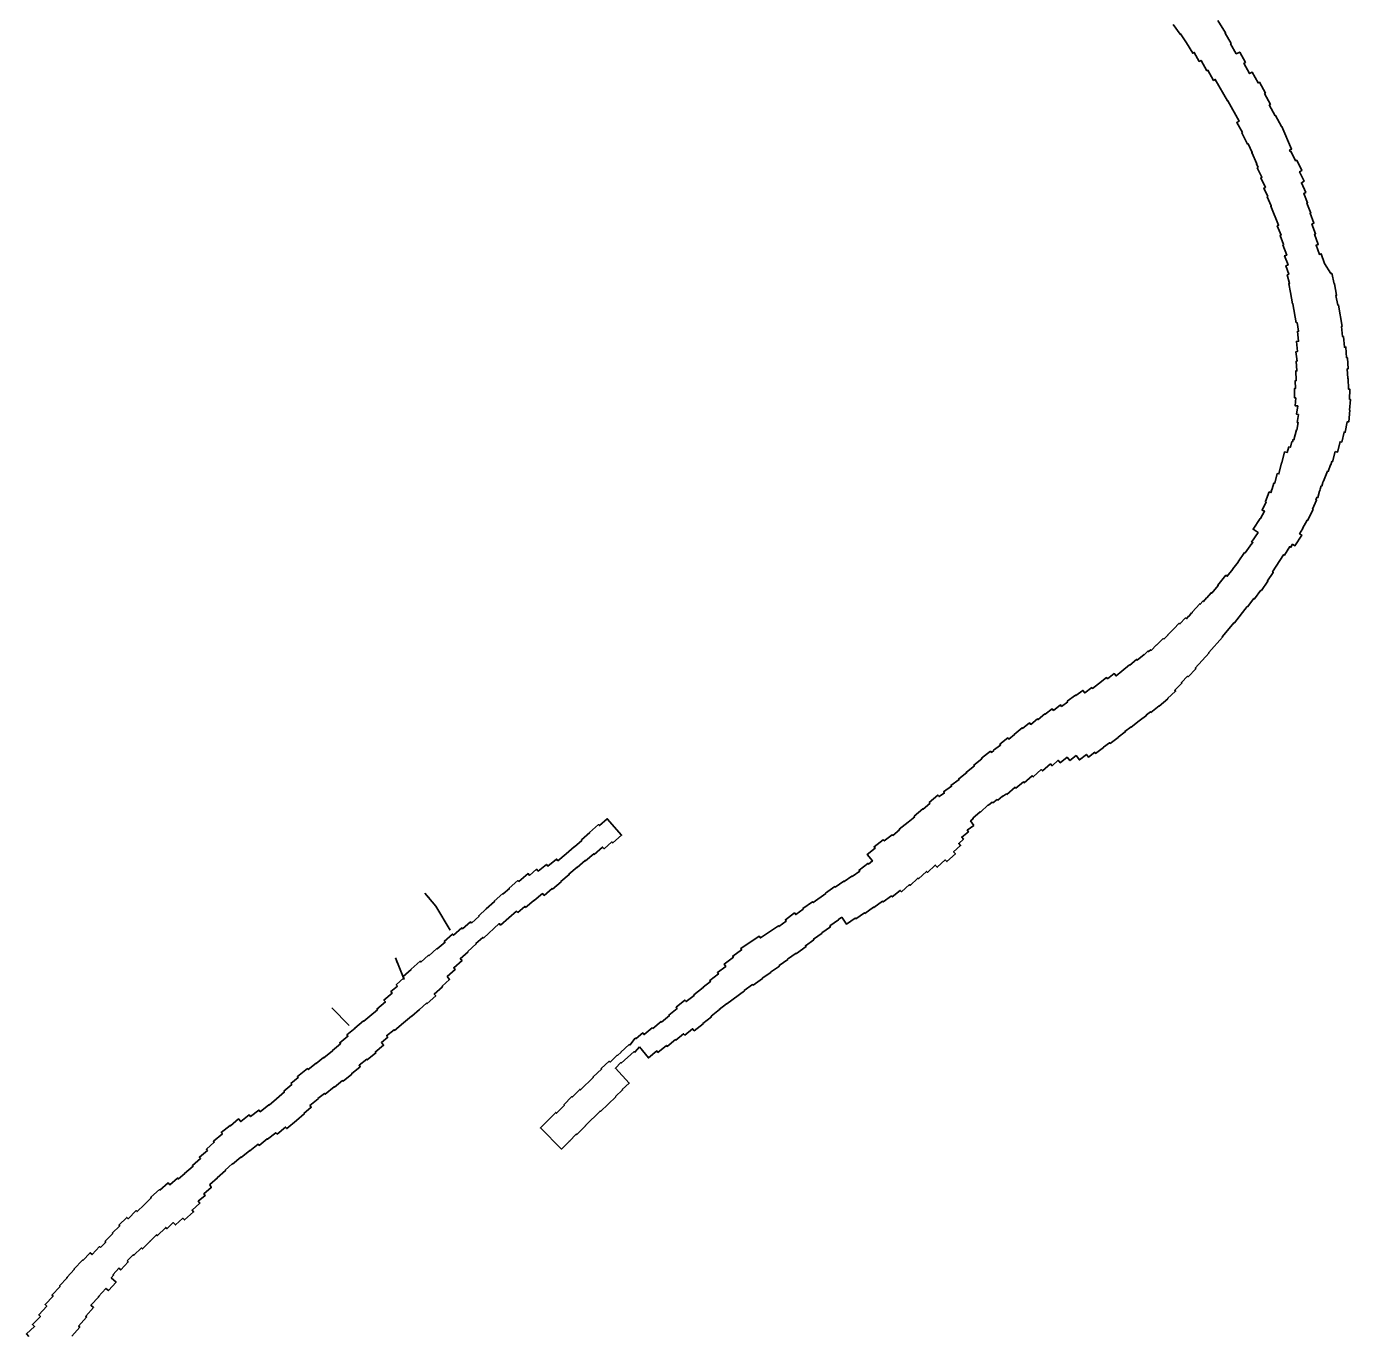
# Model space of a CAD drawing. Extents: x 2650582 to 3923188, y 277893 to 989177.
# Drawn here: x 3336677 to 3352931, y 625211 to 641269 of the extents above; entities that cross this region are included whole.
import ezdxf

# ---------------------------------------------------------------- set-up
doc = ezdxf.new("R2010")
doc.units = 0
doc.layers.add('Level 3', color=7, linetype='Continuous')

msp = doc.modelspace()

# ---------------------------------------------------------------- linework, layer by layer
at = {"layer": 'Level 3'}
for points in [[(3350755, 641293), (3350838, 641173), (3350844, 641177), (3350919, 641070), (3350917, 641068), (3350993, 640940), (3351012, 640950), (3351074, 640840), (3351096, 640852), (3351168, 640726), (3351181, 640732), (3351249, 640607), (3351271, 640619), (3351420, 640356), (3351425, 640358), (3351564, 640108), (3351535, 640091), (3351603, 639968), (3351596, 639964), (3351666, 639825), (3351676, 639829), (3351724, 639723), (3351719, 639720), (3351779, 639584), (3351775, 639583), (3351797, 639537)], [(3352197, 639737), (3352190, 639734), (3352182, 639751), (3352207, 639763), (3352086, 640042), (3352082, 640040), (3352011, 640174), (3352007, 640173), (3351934, 640305), (3351947, 640312), (3351875, 640446), (3351885, 640452), (3351813, 640584), (3351796, 640575), (3351722, 640708), (3351692, 640691), (3351622, 640817), (3351641, 640827), (3351570, 640954), (3351527, 640933), (3351459, 641055), (3351464, 641058), (3351390, 641186), (3351396, 641190), (3351301, 641342)], [(3352744, 636051), (3352772, 636045), (3352803, 636171), (3352823, 636166), (3352851, 636290), (3352866, 636288), (3352889, 636415), (3352908, 636414), (3352924, 636557), (3352919, 636558), (3352931, 636689), (3352919, 636690), (3352922, 636817), (3352904, 636817), (3352901, 636947), (3352896, 636947), (3352891, 637067), (3352902, 637068), (3352893, 637203), (3352882, 637202), (3352874, 637334), (3352855, 637332), (3352843, 637462), (3352833, 637461), (3352818, 637584), (3352827, 637586), (3352785, 637849), (3352773, 637848), (3352752, 637968), (3352760, 637970), (3352735, 638110), (3352729, 638109), (3352700, 638239), (3352687, 638235), (3352611, 638358), (3352571, 638478), (3352548, 638470), (3352507, 638583), (3352534, 638594), (3352490, 638719), (3352502, 638724), (3352457, 638844), (3352481, 638853), (3352434, 638975), (3352443, 638979), (3352394, 639101), (3352403, 639105), (3352356, 639220), (3352381, 639232), (3352327, 639351), (3352360, 639368), (3352305, 639485), (3352332, 639499), (3352270, 639627), (3352257, 639621), (3352197, 639737)], [(3351797, 639537), (3351786, 639532), (3351843, 639418), (3351828, 639410), (3351885, 639293), (3351868, 639284), (3351915, 639182), (3351908, 639178), (3351958, 639065), (3351951, 639062), (3352048, 638829), (3352031, 638821), (3352078, 638708), (3352066, 638703), (3352110, 638592), (3352101, 638588), (3352148, 638462), (3352122, 638454), (3352164, 638341), (3352137, 638331), (3352173, 638228), (3352155, 638222), (3352183, 638114), (3352173, 638111), (3352195, 638005), (3352192, 638004), (3352219, 637864), (3352223, 637865), (3352264, 637631), (3352277, 637633), (3352294, 637527), (3352278, 637525), (3352293, 637405), (3352267, 637403), (3352281, 637279), (3352261, 637276), (3352274, 637162), (3352264, 637162), (3352273, 637041), (3352259, 637040), (3352265, 636921), (3352253, 636920), (3352257, 636826), (3352245, 636826), (3352244, 636710), (3352258, 636710), (3352251, 636613), (3352282, 636611), (3352269, 636509), (3352292, 636505), (3352276, 636409), (3352290, 636406), (3352272, 636315), (3352268, 636316), (3352236, 636195), (3352226, 636198), (3352219, 636170), (3352211, 636172), (3352193, 636103), (3352175, 636108), (3352153, 636040)], [(3351665, 634144), (3351744, 634247), (3351754, 634241), (3351831, 634347), (3351836, 634344), (3351917, 634459), (3351911, 634463), (3351982, 634567), (3351974, 634572), (3352109, 634783), (3352119, 634777), (3352184, 634883), (3352198, 634875), (3352220, 634912), (3352248, 634894), (3352332, 635026), (3352306, 635042), (3352345, 635106), (3352342, 635108), (3352399, 635209), (3352404, 635206), (3352471, 635341), (3352465, 635343), (3352514, 635455), (3352503, 635460), (3352516, 635488), (3352531, 635485), (3352551, 635565), (3352558, 635581), (3352555, 635583), (3352557, 635590), (3352572, 635628), (3352578, 635627), (3352589, 635671), (3352596, 635688), (3352600, 635687), (3352647, 635809), (3352658, 635806), (3352685, 635889), (3352691, 635887), (3352702, 635929), (3352711, 635926), (3352744, 636051)], [(3352153, 636040), (3352122, 636047), (3352088, 635911), (3352085, 635911), (3352052, 635776), (3352032, 635781), (3352000, 635661), (3351991, 635663), (3351969, 635592), (3351957, 635565), (3351960, 635564), (3351955, 635547), (3351933, 635555), (3351887, 635436), (3351895, 635432), (3351845, 635331), (3351876, 635317), (3351825, 635227), (3351822, 635229), (3351734, 635097), (3351796, 635056), (3351717, 634939)], [(3351717, 634939), (3351732, 634930), (3351725, 634921), (3351721, 634923), (3351639, 634806), (3351631, 634810), (3351550, 634695), (3351552, 634693), (3351485, 634609), (3351487, 634607), (3351417, 634519), (3351401, 634532), (3351300, 634412), (3351306, 634407), (3351227, 634312), (3351220, 634318), (3351165, 634253), (3351164, 634254), (3351125, 634208), (3351118, 634214), (3351086, 634177), (3351080, 634183), (3350987, 634078), (3350989, 634075), (3350982, 634067), (3350980, 634069), (3350944, 634027)], [(3349899, 632420), (3349974, 632476), (3349981, 632467), (3350080, 632541), (3350079, 632543), (3350166, 632609), (3350161, 632615), (3350236, 632672), (3350239, 632668), (3350338, 632743), (3350337, 632744), (3350429, 632815), (3350426, 632819), (3350474, 632856), (3350480, 632849), (3350580, 632929), (3350582, 632926), (3350690, 633015), (3350686, 633021), (3350783, 633108), (3350773, 633120), (3350861, 633208), (3350855, 633214), (3350931, 633292), (3350937, 633286), (3351032, 633385), (3351025, 633392), (3351195, 633580), (3351191, 633584), (3351361, 633773), (3351356, 633777), (3351503, 633951), (3351507, 633947), (3351662, 634147), (3351665, 634144)], [(3350944, 634027), (3350943, 634028), (3350916, 633998), (3350905, 634008), (3350836, 633935), (3350828, 633943), (3350763, 633876), (3350763, 633876), (3350688, 633799), (3350689, 633797), (3350639, 633747)], [(3350639, 633747), (3350631, 633755), (3350548, 633675), (3350547, 633677), (3350484, 633610), (3350478, 633617), (3350451, 633594), (3350444, 633601), (3350398, 633557), (3350396, 633559), (3350311, 633490), (3350305, 633498), (3350220, 633430), (3350219, 633432), (3350122, 633354), (3350123, 633353), (3350052, 633297), (3350030, 633325), (3349948, 633261), (3349936, 633276), (3349837, 633201), (3349838, 633200), (3349763, 633143), (3349755, 633154), (3349668, 633088), (3349645, 633119), (3349558, 633054), (3349553, 633060), (3349454, 632985), (3349459, 632979)], [(3349459, 632979), (3349384, 632922), (3349371, 632940), (3349285, 632873), (3349270, 632892), (3349184, 632825), (3349180, 632830)], [(3349180, 632830), (3349096, 632761), (3349090, 632768), (3349006, 632700), (3348988, 632721), (3348905, 632651), (3348898, 632659), (3348803, 632579), (3348805, 632577), (3348735, 632520), (3348722, 632536), (3348626, 632458), (3348634, 632448), (3348550, 632383), (3348553, 632380)], [(3348306, 631462), (3348267, 631516), (3348299, 631542), (3348293, 631549), (3348383, 631629), (3348387, 631625), (3348484, 631712), (3348488, 631708), (3348533, 631745), (3348538, 631739), (3348594, 631779), (3348600, 631771), (3348657, 631821), (3348660, 631816), (3348707, 631848), (3348712, 631842), (3348813, 631930), (3348822, 631919), (3348915, 631997), (3348925, 631985), (3349024, 632070), (3349037, 632057), (3349135, 632146), (3349151, 632130), (3349247, 632216), (3349267, 632194), (3349341, 632262), (3349367, 632230), (3349451, 632298), (3349486, 632256), (3349561, 632318), (3349602, 632266), (3349688, 632333), (3349714, 632300), (3349790, 632359), (3349800, 632344), (3349899, 632419), (3349899, 632420)], [(3348553, 632380), (3348522, 632358), (3348511, 632371), (3348401, 632285), (3348405, 632279), (3348307, 632202), (3348314, 632193), (3348216, 632116), (3348220, 632110), (3348122, 632033), (3348127, 632026), (3348026, 631951), (3348034, 631941), (3347936, 631873), (3347945, 631860), (3347881, 631815), (3347865, 631833), (3347760, 631741)], [(3347760, 631741), (3347767, 631732), (3347684, 631660), (3347680, 631665), (3347574, 631573), (3347581, 631565)], [(3342289, 630078), (3342481, 630255), (3342497, 630237), (3342599, 630326), (3342600, 630325), (3342694, 630408), (3342709, 630392), (3342795, 630467), (3342805, 630455), (3342905, 630541), (3342908, 630538), (3343013, 630625), (3343033, 630602), (3343129, 630686), (3343134, 630680), (3343239, 630767), (3343235, 630771), (3343341, 630858), (3343336, 630864), (3343436, 630949), (3343439, 630946), (3343534, 631031), (3343539, 631025), (3343640, 631113), (3343647, 631105), (3343750, 631195), (3343769, 631174), (3343864, 631258), (3343875, 631246), (3343983, 631341), (3343807, 631543), (3343710, 631459), (3343699, 631471), (3343590, 631373), (3343591, 631372), (3343490, 631283), (3343495, 631277), (3343403, 631197), (3343400, 631200), (3343301, 631112), (3343201, 631027), (3343185, 631047), (3343079, 630960), (3343060, 630983), (3342959, 630900), (3342940, 630922), (3342854, 630848), (3342836, 630869), (3342720, 630773), (3342711, 630783), (3342601, 630689), (3342605, 630685), (3342528, 630621), (3342525, 630624), (3342419, 630531), (3342423, 630526), (3342320, 630436), (3342229, 630353), (3342233, 630348), (3342140, 630263)], [(3347581, 631565), (3347502, 631499), (3347499, 631502), (3347390, 631414), (3347396, 631407), (3347311, 631338), (3347304, 631347), (3347206, 631270), (3347194, 631286), (3347083, 631199), (3347097, 631182), (3346998, 631105), (3347061, 631025), (3347014, 630987), (3347007, 630995), (3346899, 630912), (3346907, 630901), (3346814, 630834), (3346809, 630840), (3346716, 630772), (3346712, 630778), (3346606, 630704), (3346602, 630710), (3346485, 630631)], [(3346685, 630335), (3346743, 630249), (3346852, 630323), (3346857, 630316), (3346963, 630388), (3346968, 630381), (3347073, 630459), (3347078, 630453), (3347184, 630531), (3347192, 630521), (3347294, 630596), (3347305, 630583), (3347403, 630663), (3347417, 630646), (3347516, 630734), (3347524, 630725), (3347621, 630815), (3347628, 630807), (3347724, 630897), (3347737, 630884), (3347833, 630974), (3347858, 630947), (3347956, 631038), (3347977, 631017), (3348080, 631112), (3348059, 631136), (3348144, 631213), (3348121, 631241), (3348179, 631291), (3348159, 631317), (3348241, 631383), (3348226, 631402), (3348306, 631462)], [(3341569, 630630), (3341702, 630469), (3341878, 630176)], [(3346485, 630631), (3346488, 630627), (3346335, 630513), (3346326, 630524), (3346209, 630441), (3346213, 630434), (3346120, 630366), (3346105, 630386), (3345993, 630302), (3346004, 630286), (3345914, 630219), (3345907, 630229), (3345687, 630080), (3345670, 630103), (3345445, 629949), (3345455, 629933), (3345348, 629856), (3345356, 629844), (3345242, 629759), (3345262, 629730), (3345160, 629655), (3345171, 629639), (3345064, 629556), (3345074, 629543), (3344983, 629474), (3344985, 629471), (3344870, 629382), (3344875, 629375), (3344775, 629299), (3344761, 629316), (3344652, 629229), (3344663, 629214), (3344564, 629133), (3344569, 629126), (3344474, 629047), (3344469, 629053), (3344368, 628967)], [(3341607, 630584), (3341625, 630563)], [(3344201, 628742), (3344312, 628607), (3344414, 628692), (3344429, 628674), (3344532, 628761), (3344542, 628748), (3344643, 628832), (3344649, 628825), (3344744, 628904), (3344758, 628888), (3344855, 628965), (3344874, 628941), (3344984, 629025), (3344980, 629031), (3345085, 629113), (3345081, 629119), (3345185, 629200), (3345182, 629203), (3345272, 629272), (3345273, 629271), (3345490, 629431), (3345488, 629433), (3345591, 629508), (3345597, 629500), (3345712, 629580), (3345709, 629584), (3345814, 629655), (3345811, 629659), (3345920, 629735), (3345916, 629741), (3346023, 629815), (3346021, 629819), (3346127, 629891), (3346130, 629887), (3346247, 629973), (3346240, 629983), (3346344, 630058), (3346340, 630065), (3346444, 630140), (3346442, 630144), (3346546, 630218), (3346541, 630227), (3346646, 630303), (3346644, 630306), (3346685, 630335)], [(3342140, 630263), (3342129, 630276), (3342031, 630192), (3342020, 630203), (3341920, 630113), (3341908, 630127), (3341806, 630037), (3341815, 630027), (3341720, 629945), (3341716, 629949), (3341618, 629861), (3341613, 629867), (3341519, 629783), (3341511, 629793), (3341399, 629695), (3341400, 629694), (3341300, 629605), (3341311, 629591), (3341217, 629505), (3341231, 629489), (3341152, 629422), (3341168, 629402), (3341065, 629317), (3341084, 629294), (3340979, 629207), (3340987, 629198), (3340891, 629121), (3340892, 629120), (3340818, 629057), (3340814, 629062), (3340707, 628974), (3340711, 628970), (3340611, 628889), (3340624, 628872), (3340523, 628792), (3340533, 628780), (3340432, 628697), (3340436, 628692), (3340329, 628607), (3340325, 628613), (3340234, 628540), (3340232, 628543), (3340136, 628464), (3340128, 628475), (3340003, 628377), (3340012, 628366), (3339923, 628293)], [(3340157, 628021), (3340258, 628104), (3340255, 628108), (3340335, 628171), (3340344, 628161), (3340455, 628253), (3340458, 628249), (3340558, 628329), (3340563, 628323), (3340672, 628409), (3340669, 628412), (3340775, 628499), (3340761, 628516), (3340854, 628591), (3340861, 628583), (3340966, 628669), (3340959, 628678), (3341062, 628762), (3341035, 628796), (3341112, 628861), (3341097, 628879), (3341190, 628953), (3341197, 628945), (3341307, 629036), (3341304, 629039), (3341404, 629121), (3341406, 629119), (3341503, 629201), (3341589, 629278), (3341594, 629273), (3341701, 629369), (3341683, 629390), (3341785, 629480), (3341779, 629487), (3341872, 629571), (3341843, 629605), (3341941, 629693), (3341923, 629713), (3342024, 629801), (3342003, 629825), (3342099, 629910), (3342097, 629913), (3342199, 630007), (3342194, 630012), (3342281, 630087), (3342289, 630078)], [(3341206, 629834), (3341313, 629571)], [(3341218, 629803), (3341229, 629778)], [(3340424, 629220), (3340638, 629006)], [(3344368, 628967), (3344360, 628976), (3344259, 628894), (3344243, 628913), (3344160, 628844), (3344151, 628851), (3344082, 628764), (3344076, 628770), (3343974, 628678), (3343976, 628676), (3343932, 628637), (3343930, 628640), (3343841, 628555), (3343831, 628565), (3343733, 628475), (3343738, 628469), (3343633, 628373), (3343636, 628370), (3343477, 628213), (3343470, 628220), (3343377, 628127), (3343373, 628132), (3343274, 628032), (3343280, 628025), (3343185, 627928), (3343175, 627937), (3342987, 627747), (3343246, 627487), (3343344, 627584), (3343342, 627586), (3343426, 627672), (3343432, 627666), (3343541, 627774), (3343539, 627777), (3343718, 627954), (3343722, 627950), (3343910, 628131), (3343908, 628133), (3343995, 628214), (3343990, 628219), (3344076, 628297), (3343906, 628480), (3343974, 628549), (3343978, 628544), (3344136, 628685), (3344147, 628677), (3344201, 628742)], [(3339923, 628293), (3339934, 628279), (3339837, 628197), (3339843, 628189), (3339745, 628106), (3339748, 628103), (3339655, 628027), (3339652, 628031), (3339548, 627945), (3339531, 627967), (3339429, 627886), (3339409, 627910), (3339308, 627826), (3339282, 627858), (3339182, 627773), (3339178, 627779), (3339069, 627693), (3339082, 627675), (3338973, 627584), (3338983, 627572), (3338886, 627485), (3338898, 627471), (3338801, 627389), (3338815, 627373), (3338714, 627286), (3338723, 627276), (3338619, 627187), (3338620, 627186), (3338542, 627122), (3338533, 627132), (3338439, 627048), (3338417, 627073), (3338316, 626985), (3338310, 626991), (3338203, 626896), (3338209, 626889), (3338121, 626805), (3338036, 626721), (3338025, 626733), (3337924, 626633), (3337909, 626649), (3337813, 626555), (3337822, 626546), (3337731, 626457), (3337736, 626452), (3337641, 626354)], [(3337914, 626114), (3337989, 626191), (3337997, 626184), (3338090, 626274), (3338101, 626262), (3338197, 626356), (3338195, 626358), (3338272, 626435), (3338283, 626424), (3338386, 626526), (3338402, 626510), (3338479, 626585), (3338505, 626556), (3338598, 626639), (3338617, 626618), (3338729, 626717), (3338710, 626738), (3338807, 626824), (3338786, 626847), (3338872, 626918), (3338855, 626939), (3338945, 627015), (3338927, 627051), (3339022, 627134), (3339020, 627136), (3339122, 627223), (3339117, 627229), (3339204, 627307), (3339206, 627304), (3339309, 627390), (3339313, 627385), (3339418, 627469), (3339421, 627466), (3339520, 627550), (3339535, 627532), (3339633, 627614), (3339638, 627608), (3339740, 627689), (3339754, 627672), (3339858, 627758), (3339872, 627740), (3339992, 627838), (3339991, 627839), (3340087, 627920), (3340084, 627924), (3340174, 628001), (3340157, 628021)], [(3337588, 626278), (3337575, 626290), (3337483, 626193), (3337458, 626216), (3337369, 626121), (3337364, 626126), (3337262, 626016), (3337266, 626013), (3337172, 625913), (3337177, 625908), (3337084, 625808), (3337090, 625802), (3336990, 625696), (3337004, 625683), (3336906, 625578), (3336926, 625559), (3336828, 625451), (3336848, 625432), (3336751, 625335), (3336776, 625310), (3336677, 625219), (3336708, 625186)], [(3337641, 626354), (3337650, 626345), (3337588, 626278)], [(3337233, 625192), (3337331, 625302), (3337317, 625315), (3337416, 625425), (3337404, 625435), (3337501, 625542), (3337469, 625571), (3337566, 625675), (3337561, 625680), (3337653, 625778), (3337683, 625751), (3337778, 625854), (3337718, 625909), (3337749, 625942), (3337741, 625949), (3337813, 626026), (3337835, 626005), (3337926, 626103), (3337914, 626114)]]:
    msp.add_lwpolyline(points, dxfattribs=at)

doc.saveas('drawing.dxf')
